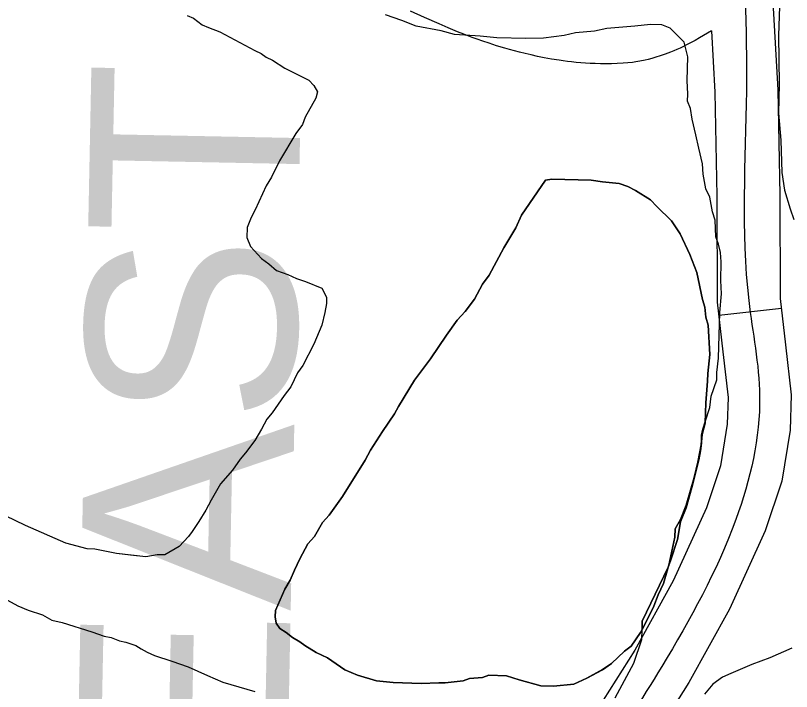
# Model space of a CAD drawing. Extents: x 3263578 to 3301413, y 764927 to 798602.
# Drawn here: x 3293675.9 to 3294045.4, y 784703.6 to 785025.5 of the extents above; entities that cross this region are included whole.
import ezdxf

# ---------------------------------------------------------------- set-up
doc = ezdxf.new("R2010")
doc.units = 0
for name, color, linetype in [('V-ROAD-CNTR', 7, 'Continuous'), ('V-SITE-VEGE', 7, 'Continuous'), ('V-TOPO-GNAM-IDEN', 7, 'Continuous'), ('V-TOPO-SHOR', 7, 'Continuous')]:
    doc.layers.add(name, color=color, linetype=linetype)

msp = doc.modelspace()

# ---------------------------------------------------------------- linework, layer by layer
at = {"layer": 'V-ROAD-CNTR'}
msp.add_line((3294040.53, 784885.98), (3294010.72, 784882.61), dxfattribs=at)
for points in [[(3293998.88, 785777.23), (3293999.8, 785721.65), (3294001.56, 785646.75), (3294006.78, 785527.37), (3294013.18, 785407.98), (3294020.79, 785288.23), (3294028.48, 785168.38), (3294033.82, 785079.41), (3294038.89, 784990.17), (3294039.84, 784939.89), (3294040, 784890.69), (3294042.48, 784868.7), (3294045.22, 784844.92), (3294044.74, 784827.99), (3294040.69, 784803.75), (3294032.89, 784780.06), (3294015.83, 784742.76), (3293996.52, 784707.87), (3293966.11, 784659.77), (3293936.71, 784612.05), (3293914.79, 784572.56), (3293893.76, 784532.19)], [(3294007.26, 785018.15), (3294001.62, 785014.85), (3293999.56, 785013.69), (3293997.61, 785012.64), (3293995.76, 785011.69), (3293994, 785010.82), (3293992.34, 785010.04), (3293990.76, 785009.34), (3293989.28, 785008.7), (3293987.81, 785008.1), (3293985.19, 785007.1), (3293982.81, 785006.27), (3293980.7, 785005.61), (3293978.83, 785005.08), (3293977.19, 785004.65), (3293975.65, 785004.28), (3293973.16, 785003.77), (3293971.2, 785003.43), (3293969.64, 785003.2), (3293967.43, 785002.95), (3293965.22, 785002.77), (3293962.36, 785002.62), (3293959.63, 785002.53), (3293956.99, 785002.5), (3293954.43, 785002.53), (3293951.95, 785002.59), (3293949.54, 785002.7), (3293947.22, 785002.84), (3293944.97, 785003.01), (3293942.78, 785003.21), (3293940.67, 785003.43), (3293938.63, 785003.67), (3293936.66, 785003.93), (3293934.7, 785004.21), (3293931.05, 785004.79), (3293927.59, 785005.42), (3293924.35, 785006.07), (3293921.33, 785006.73), (3293918.51, 785007.39), (3293915.87, 785008.05), (3293913.4, 785008.69), (3293911.09, 785009.33), (3293908.9, 785009.96), (3293904.91, 785011.16), (3293901.41, 785012.29), (3293898.36, 785013.32), (3293895.7, 785014.25), (3293893.36, 785015.1), (3293889.38, 785016.61), (3293886.35, 785017.8), (3293881.92, 785019.63), (3293877.56, 785021.51), (3293870.63, 785024.58), (3293863.99, 785027.55)], [(3294007.26, 785018.15), (3294008.91, 784989.04), (3294009.84, 784939.55), (3294010.01, 784888.95), (3294012.68, 784865.31), (3294015.17, 784843.62), (3294014.81, 784830.9), (3294011.48, 784810.96), (3294004.91, 784791.03), (3293989.03, 784756.28), (3293970.7, 784723.17), (3293940.66, 784675.65), (3293910.81, 784627.21), (3293888.36, 784586.77), (3293867.15, 784546.05)]]:
    msp.add_lwpolyline(points, dxfattribs=at)
msp.add_spline([(3294370.58, 785990.76), (3294338.7, 786001.56), (3294279.19, 786036.29), (3294216.45, 786068.98), (3294118.77, 786070.87), (3294035.94, 786049.12), (3294013.53, 786037.73), (3293992.41, 786019.91), (3293983.64, 785984.23), (3293976.49, 785899.85), (3293983.56, 785796.44), (3293986.57, 785646.24), (3293998.2, 785407.1), (3294013.51, 785167.45), (3294023.9, 784989.6), (3294025, 784889.82), (3294030.2, 784844.27), (3294018.9, 784785.55), (3293983.61, 784715.52), (3293923.76, 784619.63), (3293880.46, 784539.12)], degree=3, dxfattribs=at)
at = {"layer": 'V-SITE-VEGE'}
for p, q in [((3294039.65, 785029.76), (3294039.25, 785015.96)), ((3293757.55, 785025.52), (3293760.54, 785024.22)), ((3293760.54, 785024.22), (3293764.7, 785021.07)), ((3293859.87, 785023.19), (3293852.05, 785025.89)), ((3293764.7, 785021.07), (3293767.69, 785019.77)), ((3293866.7, 785020.52), (3293859.87, 785023.19)), ((3293878.47, 785018.2), (3293866.7, 785020.52)), ((3293970.8, 785020.43), (3293957.45, 785019.34)), ((3293978.22, 785021.2), (3293970.8, 785020.43)), ((3293983.65, 785021.04), (3293978.22, 785021.2)), ((3293987.55, 785019.44), (3293983.65, 785021.04)), ((3293767.69, 785019.77), (3293773.1, 785017.79)), ((3293773.1, 785017.79), (3293789.82, 785008.8)), ((3293884.83, 785016.54), (3293878.47, 785018.2)), ((3293942.58, 785017.31), (3293937.12, 785015.99)), ((3293951.49, 785018.04), (3293942.58, 785017.31)), ((3293957.45, 785019.34), (3293951.49, 785018.04)), ((3293994.26, 785012.83), (3293987.55, 785019.44)), ((3293897.15, 785015.68), (3293884.83, 785016.54)), ((3293905.02, 785014.96), (3293897.15, 785015.68)), ((3293918.82, 785014.55), (3293905.02, 785014.96)), ((3293927.22, 785014.8), (3293918.82, 785014.55)), ((3293937.12, 785015.99), (3293927.22, 785014.8)), ((3294039.25, 785015.96), (3294039.56, 784992.76)), ((3293994.7, 785010.85), (3293994.26, 785012.83)), ((3293996.03, 785005.87), (3293994.7, 785010.85)), ((3293789.82, 785008.8), (3293792.81, 785007.5)), ((3293792.81, 785007.5), (3293795.19, 785005.61)), ((3293795.19, 785005.61), (3293798.18, 785004.31)), ((3293995.7, 784994.54), (3293996.03, 785005.87)), ((3293798.18, 785004.31), (3293804.14, 785000.49)), ((3293804.14, 785000.49), (3293815.49, 784994.7)), ((3293815.49, 784994.7), (3293817.85, 784992.2)), ((3293996, 784988.11), (3293995.7, 784994.54)), ((3293817.85, 784992.2), (3293819.58, 784989.12)), ((3294039.56, 784992.76), (3294039.15, 784978.95)), ((3293819.58, 784989.12), (3293818.88, 784986.11)), ((3293995.9, 784984.66), (3293996, 784988.11)), ((3293818.88, 784986.11), (3293813.77, 784977.16)), ((3293997.28, 784981.17), (3293995.9, 784984.66)), ((3293998.12, 784976.21), (3293997.28, 784981.17)), ((3293813.77, 784977.16), (3293812.45, 784973.56)), ((3293999.87, 784968.76), (3293998.12, 784976.21)), ((3294039.15, 784978.95), (3294040.25, 784966.09)), ((3293812.45, 784973.56), (3293809.29, 784969.4)), ((3293809.29, 784969.4), (3293801.62, 784956.28)), ((3294001.17, 784962.31), (3293999.87, 784968.76)), ((3294040.25, 784966.09), (3294040.79, 784950.78)), ((3294002.92, 784954.85), (3294001.17, 784962.31)), ((3293801.62, 784956.28), (3293797.76, 784948.51)), ((3294003.27, 784949.91), (3294002.92, 784954.85)), ((3294040.79, 784950.78), (3294042.02, 784942.36)), ((3293797.76, 784948.51), (3293795.21, 784944.33)), ((3293916.75, 784930.46), (3293928.16, 784947.11)), ((3293928.16, 784947.11), (3293931.21, 784947.62)), ((3293931.21, 784947.62), (3293950, 784947.07)), ((3293950, 784947.07), (3293955.44, 784946.31)), ((3294004.54, 784942.96), (3294003.27, 784949.91)), ((3293795.21, 784944.33), (3293790.02, 784932.96)), ((3293955.44, 784946.31), (3293963.3, 784945.47)), ((3293963.3, 784945.47), (3293967.5, 784944.13)), ((3293967.5, 784944.13), (3293971.09, 784942.21)), ((3294006.4, 784938.96), (3294004.54, 784942.96)), ((3293971.09, 784942.21), (3293978.24, 784937.75)), ((3294042.02, 784942.36), (3294044.72, 784933.4)), ((3293978.24, 784937.75), (3293981.18, 784934.63)), ((3294007.68, 784932.02), (3294006.4, 784938.96)), ((3293790.02, 784932.96), (3293788.1, 784929.38)), ((3293981.18, 784934.63), (3293988.26, 784927.75)), ((3294009.04, 784928.03), (3294007.68, 784932.02)), ((3294044.72, 784933.4), (3294046.55, 784928.41)), ((3293788.1, 784929.38), (3293786.14, 784924.58)), ((3293914.15, 784924.46), (3293916.75, 784930.46)), ((3294009.3, 784920.13), (3294009.04, 784928.03)), ((3293786.14, 784924.58), (3293785.99, 784919.73)), ((3293908.41, 784914.93), (3293914.15, 784924.46)), ((3293988.26, 784927.75), (3293992.32, 784921.56)), ((3293992.32, 784921.56), (3293996.89, 784911.72)), ((3293785.99, 784919.73), (3293787.69, 784915.43)), ((3294010.68, 784916.64), (3294009.3, 784920.13)), ((3293787.69, 784915.43), (3293792.98, 784909.82)), ((3293901.35, 784901.79), (3293908.41, 784914.93)), ((3294011.55, 784912.66), (3294010.68, 784916.64)), ((3293792.98, 784909.82), (3293796.55, 784907.29)), ((3293996.89, 784911.72), (3294000.28, 784903.13)), ((3294011.91, 784908.21), (3294011.55, 784912.66)), ((3293796.55, 784907.29), (3293800.1, 784904.15)), ((3294011.65, 784899.33), (3294011.91, 784908.21)), ((3293800.1, 784904.15), (3293805.5, 784902.17)), ((3293805.5, 784902.17), (3293809.69, 784900.23)), ((3294000.28, 784903.13), (3294002.93, 784890.31)), ((3293809.69, 784900.23), (3293813.9, 784898.89)), ((3293813.9, 784898.89), (3293821.69, 784895.63)), ((3293898.19, 784897.63), (3293901.35, 784901.79)), ((3294011.96, 784892.91), (3294011.65, 784899.33)), ((3293821.69, 784895.63), (3293823.99, 784891.31)), ((3293894.34, 784890.46), (3293898.19, 784897.63)), ((3293823.99, 784891.31), (3293823.9, 784888.28)), ((3294011.21, 784884.06), (3294011.96, 784892.91)), ((3293823.9, 784888.28), (3293823.17, 784884.06)), ((3293889.92, 784884.52), (3293894.34, 784890.46)), ((3294002.93, 784890.31), (3294004.04, 784886.64)), ((3293823.17, 784884.06), (3293821.78, 784878.03)), ((3293886.16, 784880.39), (3293889.92, 784884.52)), ((3294004.04, 784886.64), (3294004.51, 784881.77)), ((3294010.57, 784862.36), (3294011.21, 784884.06)), ((3293881.1, 784873.26), (3293886.16, 784880.39)), ((3294004.51, 784881.77), (3294005.61, 784878.1)), ((3293821.78, 784878.03), (3293817.87, 784869.04)), ((3294005.61, 784878.1), (3294006.41, 784864.12)), ((3293873.48, 784861.95), (3293881.1, 784873.26)), ((3293817.87, 784869.04), (3293812.72, 784858.88)), ((3293865.91, 784851.86), (3293873.48, 784861.95)), ((3294006.41, 784864.12), (3294005.54, 784855.05)), ((3294009.87, 784855.48), (3294010.57, 784862.36)), ((3293812.72, 784858.88), (3293810.19, 784855.32)), ((3293810.19, 784855.32), (3293806.96, 784848.74)), ((3294005.54, 784855.05), (3294005.43, 784851.41)), ((3294009.77, 784852.03), (3294009.87, 784855.48)), ((3293858.26, 784839.34), (3293865.91, 784851.86)), ((3294005.43, 784851.41), (3294004.53, 784841.12)), ((3294007.08, 784844.21), (3294009.77, 784852.03)), ((3293806.96, 784848.74), (3293803.81, 784844.58)), ((3293803.81, 784844.58), (3293798.1, 784836.26)), ((3294006.43, 784838.8), (3294007.08, 784844.21)), ((3293856.33, 784835.76), (3293858.26, 784839.34)), ((3294004.53, 784841.12), (3294004.26, 784831.99)), ((3293798.1, 784836.26), (3293795.59, 784833.3)), ((3293850.63, 784827.43), (3293856.33, 784835.76)), ((3294004.26, 784831.99), (3294006.43, 784838.8)), ((3293795.59, 784833.3), (3293793.02, 784828.52)), ((3293793.02, 784828.52), (3293789.83, 784823.15)), ((3293844.91, 784818.5), (3293850.63, 784827.43)), ((3293789.83, 784823.15), (3293785.41, 784817.21)), ((3293785.41, 784817.21), (3293782.9, 784814.25)), ((3293842.34, 784813.72), (3293844.91, 784818.5)), ((3293782.9, 784814.25), (3293779.1, 784808.91)), ((3293831.52, 784796.45), (3293842.34, 784813.72)), ((3293779.1, 784808.91), (3293773.45, 784802.4)), ((3293773.45, 784802.4), (3293768.98, 784794.64)), ((3293825.19, 784787.53), (3293831.52, 784796.45)), ((3293768.98, 784794.64), (3293766.41, 784789.86)), ((3293766.41, 784789.86), (3293763.22, 784784.5)), ((3293680.65, 784782.67), (3293671.08, 784787.2)), ((3293763.22, 784784.5), (3293760.04, 784779.74)), ((3293818.22, 784777.42), (3293822.05, 784783.98)), ((3293822.05, 784783.98), (3293825.19, 784787.53)), ((3293699.82, 784774.22), (3293680.65, 784782.67)), ((3293758.16, 784777.36), (3293753.77, 784772.64)), ((3293760.04, 784779.74), (3293758.16, 784777.36)), ((3293815.08, 784773.87), (3293818.22, 784777.42)), ((3293710.05, 784771.49), (3293699.82, 784774.22)), ((3293811.23, 784766.71), (3293815.08, 784773.87)), ((3293713.69, 784771.39), (3293710.05, 784771.49)), ((3293723.94, 784769.27), (3293713.69, 784771.39)), ((3293737.85, 784767.65), (3293723.94, 784769.27)), ((3293753.77, 784772.64), (3293746.98, 784768.59)), ((3293743.34, 784768.7), (3293737.85, 784767.65)), ((3293746.98, 784768.59), (3293743.34, 784768.7)), ((3293808.65, 784761.32), (3293811.23, 784766.71)), ((3293806.68, 784756.53), (3293808.65, 784761.32)), ((3293804.14, 784752.35), (3293806.68, 784756.53)), ((3293799.59, 784742.17), (3293804.14, 784752.35)), ((3293670.23, 784748.02), (3293677.03, 784744.36)), ((3293677.03, 784744.36), (3293681.9, 784742.24)), ((3293681.9, 784742.24), (3293688.74, 784740.07)), ((3293688.74, 784740.07), (3293693.11, 784737.48)), ((3293799.5, 784739.15), (3293799.59, 784742.17)), ((3293693.11, 784737.48), (3293698.01, 784736.34)), ((3293698.01, 784736.34), (3293712.19, 784731.98)), ((3293800.02, 784736.09), (3293799.5, 784739.15)), ((3293801.77, 784733.61), (3293800.02, 784736.09)), ((3293804.75, 784731.71), (3293801.77, 784733.61)), ((3293974.21, 784733.12), (3293973.41, 784731.61)), ((3293974.07, 784728.24), (3293974.21, 784733.12)), ((3293712.19, 784731.98), (3293718.05, 784729.84)), ((3293718.05, 784729.84), (3293721.48, 784729.24)), ((3293721.48, 784729.24), (3293725.38, 784727.65)), ((3293807.7, 784729.2), (3293804.75, 784731.71)), ((3293811.29, 784727.27), (3293807.7, 784729.2)), ((3293973.41, 784731.61), (3293968.97, 784725.07)), ((3293725.38, 784727.65), (3293728.33, 784727.07)), ((3293728.33, 784727.07), (3293733.21, 784725.44)), ((3293733.21, 784725.44), (3293735.63, 784723.89)), ((3293813.66, 784725.38), (3293811.29, 784727.27)), ((3293819.03, 784722.19), (3293813.66, 784725.38)), ((3293968.97, 784725.07), (3293965.86, 784722.73)), ((3293970.29, 784717.01), (3293974.07, 784728.24)), ((3293735.63, 784723.89), (3293738.55, 784722.33)), ((3293738.55, 784722.33), (3293741.96, 784720.75)), ((3293824.41, 784719.6), (3293819.03, 784722.19)), ((3293965.86, 784722.73), (3293959.62, 784716.85)), ((3294045.49, 784724.18), (3294034.99, 784719.55)), ((3293741.96, 784720.75), (3293750.26, 784718.04)), ((3293750.26, 784718.04), (3293758.08, 784715.34)), ((3293832.74, 784713.9), (3293824.41, 784719.6)), ((3294034.99, 784719.55), (3294026.51, 784716.35)), ((3293758.08, 784715.34), (3293767.33, 784711.12)), ((3293838.73, 784711.3), (3293832.74, 784713.9)), ((3293955.29, 784713.95), (3293947.9, 784709.92)), ((3293959.62, 784716.85), (3293955.29, 784713.95)), ((3293961.41, 784700.49), (3293970.29, 784717.01)), ((3294026.51, 784716.35), (3294016.52, 784712.2)), ((3293767.33, 784711.12), (3293774.64, 784707.95)), ((3293847.75, 784708.6), (3293838.73, 784711.3)), ((3293898.15, 784710.16), (3293892.07, 784709.73)), ((3293901.22, 784711.28), (3293898.15, 784710.16)), ((3293909.7, 784711.03), (3293901.22, 784711.28)), ((3293915.71, 784709.04), (3293909.7, 784711.03)), ((3294012.52, 784710.34), (3294007.98, 784707.02)), ((3294016.52, 784712.2), (3294012.52, 784710.34)), ((3293774.64, 784707.95), (3293789.8, 784703.56)), ((3293855.61, 784707.77), (3293847.75, 784708.6)), ((3293868.95, 784707.38), (3293855.61, 784707.77)), ((3293877.45, 784707.73), (3293868.95, 784707.38)), ((3293880.48, 784707.65), (3293877.45, 784707.73)), ((3293889, 784708.61), (3293880.48, 784707.65)), ((3293892.07, 784709.73), (3293889, 784708.61)), ((3293925.95, 784706.31), (3293915.71, 784709.04)), ((3293932.01, 784706.13), (3293925.95, 784706.31)), ((3293941.74, 784707.06), (3293932.01, 784706.13)), ((3293947.9, 784709.92), (3293941.74, 784707.06)), ((3294007.98, 784707.02), (3294003.9, 784702.21))]:
    msp.add_line(p, q, dxfattribs=at)
for points in [[(3294004.26, 784831.99), (3294003.16, 784828.54), (3294002.58, 784825.59), (3294002.49, 784822.42), (3294002.43, 784821.87), (3294000.73, 784812.82), (3293999.03, 784805.47), (3293995.19, 784792.26), (3293992.52, 784785.43), (3293989.93, 784781.07), (3293989.81, 784777.12), (3293987.03, 784763.79), (3293986.68, 784762.84), (3293974.33, 784737.12), (3293974.21, 784733.12), (3293973.41, 784731.61), (3293968.97, 784725.07), (3293965.86, 784722.73), (3293959.62, 784716.85), (3293955.29, 784713.95), (3293947.9, 784709.92), (3293941.74, 784707.06), (3293932.01, 784706.13), (3293925.95, 784706.31), (3293915.71, 784709.04), (3293909.7, 784711.03), (3293901.22, 784711.28), (3293898.15, 784710.16), (3293892.07, 784709.73), (3293889, 784708.61), (3293880.48, 784707.65), (3293877.45, 784707.73), (3293868.95, 784707.38), (3293855.61, 784707.77), (3293847.75, 784708.6), (3293838.73, 784711.3), (3293832.74, 784713.9), (3293824.41, 784719.6), (3293819.03, 784722.19), (3293813.66, 784725.38), (3293811.29, 784727.27), (3293807.7, 784729.2), (3293804.75, 784731.71), (3293801.77, 784733.61), (3293800.02, 784736.09), (3293799.5, 784739.15), (3293799.59, 784742.17), (3293804.14, 784752.35), (3293806.68, 784756.53), (3293808.65, 784761.32), (3293811.23, 784766.71), (3293815.08, 784773.87), (3293818.22, 784777.42), (3293822.05, 784783.98), (3293825.19, 784787.53), (3293831.52, 784796.45), (3293842.34, 784813.72), (3293844.91, 784818.5), (3293850.63, 784827.43), (3293856.33, 784835.76), (3293858.26, 784839.34), (3293865.91, 784851.86), (3293873.48, 784861.95), (3293881.1, 784873.26), (3293886.16, 784880.39), (3293889.92, 784884.52), (3293894.34, 784890.46), (3293898.19, 784897.63), (3293901.35, 784901.79), (3293908.41, 784914.93), (3293914.15, 784924.46), (3293916.75, 784930.46), (3293928.16, 784947.11), (3293931.21, 784947.62), (3293950, 784947.07), (3293955.44, 784946.31), (3293963.3, 784945.47), (3293967.5, 784944.13), (3293971.09, 784942.21), (3293978.24, 784937.75), (3293981.18, 784934.63), (3293988.26, 784927.75), (3293992.32, 784921.56), (3293996.89, 784911.72), (3294000.28, 784903.13), (3294002.93, 784890.31), (3294004.04, 784886.64), (3294004.51, 784881.77), (3294005.61, 784878.1), (3294006.41, 784864.12), (3294005.54, 784855.05), (3294005.43, 784851.41), (3294004.53, 784841.12)], [(3294002.49, 784822.42), (3294002.58, 784825.59), (3294003.16, 784828.54), (3294004.26, 784831.99), (3294004.24, 784831.42), (3294002.87, 784826)], [(3293987.03, 784763.79), (3293989.81, 784777.12), (3293989.93, 784781.07), (3293992.52, 784785.43), (3293995.19, 784792.26), (3293999.03, 784805.47), (3294000.73, 784812.82), (3294002.43, 784821.87), (3294002.03, 784818.14), (3294001.3, 784813.91), (3293997.88, 784800.67), (3293995.17, 784791.04), (3293992.55, 784784.44), (3293991.09, 784775.99), (3293987.75, 784765.78)], [(3294002.43, 784821.87), (3294002.49, 784822.42), (3294002.48, 784822.14)], [(3293974.21, 784733.12), (3293974.33, 784737.12), (3293986.68, 784762.84), (3293986.43, 784762.18), (3293984.4, 784754.95), (3293981.82, 784749.57), (3293979.84, 784744.17), (3293975.97, 784736.39)], [(3293986.68, 784762.84), (3293987.03, 784763.79), (3293986.94, 784763.39)]]:
    msp.add_lwpolyline(points, close=True, dxfattribs=at)
at = {"layer": 'V-TOPO-SHOR'}
for points in [[(3293757.55, 785025.52), (3293760.54, 785024.22), (3293764.7, 785021.07), (3293767.69, 785019.77), (3293773.1, 785017.79), (3293789.82, 785008.8), (3293792.81, 785007.5), (3293795.19, 785005.61), (3293798.18, 785004.31), (3293804.14, 785000.49), (3293815.49, 784994.7), (3293817.85, 784992.2), (3293819.58, 784989.12), (3293818.88, 784986.11), (3293813.77, 784977.16)], [(3293813.77, 784977.16), (3293812.45, 784973.56), (3293809.29, 784969.4), (3293801.62, 784956.28), (3293797.76, 784948.51), (3293795.21, 784944.33), (3293790.02, 784932.96), (3293788.1, 784929.38), (3293786.14, 784924.58), (3293785.99, 784919.73), (3293787.69, 784915.43), (3293792.98, 784909.82), (3293796.55, 784907.29), (3293800.1, 784904.15), (3293805.5, 784902.17), (3293809.69, 784900.23), (3293813.9, 784898.89), (3293821.69, 784895.63), (3293823.99, 784891.31), (3293823.9, 784888.28), (3293823.17, 784884.06), (3293821.78, 784878.03), (3293817.87, 784869.04), (3293812.72, 784858.88), (3293810.19, 784855.32), (3293806.96, 784848.74), (3293803.81, 784844.58), (3293798.1, 784836.26), (3293795.59, 784833.3), (3293793.02, 784828.52), (3293789.83, 784823.15), (3293785.41, 784817.21), (3293782.9, 784814.25), (3293779.1, 784808.91), (3293773.45, 784802.4), (3293768.98, 784794.64), (3293766.41, 784789.86), (3293763.22, 784784.5), (3293760.04, 784779.74), (3293758.16, 784777.36), (3293753.77, 784772.64), (3293746.98, 784768.59), (3293743.34, 784768.7), (3293737.85, 784767.65), (3293730.59, 784768.47), (3293723.94, 784769.27), (3293713.69, 784771.39), (3293710.05, 784771.49), (3293699.82, 784774.22), (3293680.65, 784782.67), (3293671.08, 784787.2)], [(3293916.75, 784930.46), (3293914.15, 784924.46), (3293908.41, 784914.93), (3293901.35, 784901.79), (3293898.19, 784897.63), (3293894.34, 784890.46), (3293889.92, 784884.52), (3293886.16, 784880.39), (3293881.1, 784873.26), (3293873.48, 784861.95), (3293865.91, 784851.86), (3293858.26, 784839.34), (3293856.33, 784835.76), (3293850.63, 784827.43), (3293844.91, 784818.5), (3293842.34, 784813.72), (3293831.52, 784796.45), (3293825.19, 784787.53), (3293822.05, 784783.98), (3293818.22, 784777.42), (3293815.08, 784773.87), (3293811.23, 784766.71), (3293808.65, 784761.32), (3293806.69, 784756.53), (3293804.14, 784752.35), (3293799.59, 784742.17), (3293799.5, 784739.14), (3293800.02, 784736.09), (3293801.77, 784733.61), (3293804.75, 784731.71), (3293807.7, 784729.2), (3293811.29, 784727.27), (3293813.66, 784725.38), (3293819.03, 784722.19), (3293824.41, 784719.6), (3293832.74, 784713.9), (3293838.73, 784711.3), (3293847.75, 784708.6), (3293855.61, 784707.77), (3293868.95, 784707.38), (3293877.45, 784707.73), (3293880.48, 784707.65), (3293889, 784708.61), (3293892.07, 784709.73), (3293898.15, 784710.16), (3293901.22, 784711.28), (3293909.7, 784711.03), (3293915.71, 784709.04), (3293925.95, 784706.31), (3293932.01, 784706.13), (3293941.74, 784707.06), (3293947.9, 784709.92), (3293955.29, 784713.94), (3293959.62, 784716.85), (3293965.86, 784722.73), (3293968.97, 784725.07), (3293973.41, 784731.61), (3293975.97, 784736.39), (3293979.84, 784744.17), (3293981.82, 784749.57), (3293984.4, 784754.95), (3293986.43, 784762.18), (3293987.75, 784765.78), (3293991.09, 784775.99), (3293992.55, 784784.44), (3293995.17, 784791.04), (3293997.88, 784800.67), (3294001.3, 784813.91), (3294002.03, 784818.14), (3294002.87, 784826), (3294004.24, 784831.42), (3294004.53, 784841.12), (3294005.43, 784851.41), (3294005.54, 784855.05), (3294006.41, 784864.12), (3294005.61, 784878.1), (3294004.51, 784881.77), (3294004.04, 784886.64), (3294002.94, 784890.31), (3294000.28, 784903.13), (3293996.89, 784911.72), (3293992.32, 784921.56), (3293988.26, 784927.75), (3293981.18, 784934.63), (3293978.24, 784937.75), (3293971.09, 784942.21), (3293967.5, 784944.13), (3293963.3, 784945.47), (3293955.44, 784946.31), (3293950, 784947.07), (3293931.21, 784947.62), (3293928.16, 784947.11), (3293916.75, 784930.46)]]:
    msp.add_lwpolyline(points, dxfattribs=at)

# ---------------------------------------------------------------- texts
at = {"layer": 'V-TOPO-GNAM-IDEN'}
for s, rotation, p in [('EAST  BATON ROUGE', 88.8656, (3293805.1, 784652.63)), ('PORT HICKEY LDG.', 43.4717, (3293863.58, 784261.4))]:
    msp.add_text(s, height=99.9998, rotation=rotation, dxfattribs=at).set_placement(p)

doc.saveas('drawing.dxf')
